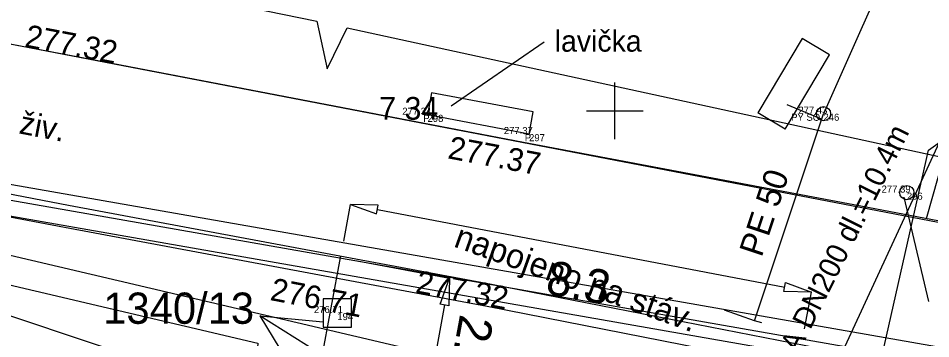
# Model space of a CAD drawing. Extents: x -601602 to -600882, y -1162594 to -1161950.
# Drawn here: x -601210.51 to -601194.43, y -1162079.01 to -1162073.37 of the extents above; entities that cross this region are included whole.
import ezdxf

# ---------------------------------------------------------------- set-up
doc = ezdxf.new("R2010")
doc.units = 0
for name, color, linetype in [('BODY', 7, 'Continuous'), ('BODY_CISLA', 7, 'Continuous'), ('BODY_KODY', 7, 'Continuous'), ('BODY_VYSKY_CELE', 7, 'Continuous'), ('G_POLOHOPIS', 7, 'Continuous'), ('G_TEXTY', 7, 'Continuous'), ('G_ZNACKY', 7, 'Continuous'), ('H_KOTY_VYSKOVE', 7, 'Continuous'), ('H_VYSKY_PREVZATE', 7, 'Continuous'), ('IS_CHRÁNIČKY', 7, 'Continuous'), ('IS_EON_NN', 7, 'Continuous'), ('IS_KAN_JEDNOTNA', 7, 'Continuous'), ('IS_PLYN_PRIPOJKA', 7, 'Continuous'), ('IS_PLYNOVOD', 7, 'Continuous'), ('IS_VO', 7, 'Continuous'), ('KN_Hranice parcel', 7, 'Continuous'), ('KN_Parcelní čísla', 7, 'Continuous'), ('KN_Pop  PČ popisy', 7, 'Continuous'), ('KN_Věcná břemena k části', 7, 'Continuous'), ('VRSTVA 40', 7, 'Continuous'), ('Vrstva 49', 7, 'Continuous'), ('VRSTVA 5', 7, 'Continuous'), ('Vrstva 7', 7, 'Continuous'), ('X_SOUR_KRIZKY_SEVER', 7, 'Continuous')]:
    doc.layers.add(name, color=color, linetype=linetype)

# ---------------------------------------------------------------- blocks, each defined once
blk = doc.blocks.new('POINT_DISPLAY')
blk.add_line((0, 0), (0, 0))
blk = doc.blocks.new('1029_85')
at = {"layer": 'KN_Pop  PČ popisy'}
for p, q in [((0, 0), (-2.545, 1.59)), ((-2.545, 1.59), (-1.43, 1.484)), ((-2.545, 1.59), (-1.961, 0.635))]:
    blk.add_line(p, q, dxfattribs=at)

msp = doc.modelspace()

# ---------------------------------------------------------------- linework, layer by layer
at = {"layer": 'G_POLOHOPIS'}
for p, q in [((-601203.23, -1162074.68), (-601203.3, -1162075.07)), ((-601201.44, -1162075.02), (-601203.23, -1162074.68)), ((-601201.51, -1162075.41), (-601201.44, -1162075.02)), ((-601201.51, -1162075.41), (-601203.3, -1162075.07))]:
    msp.add_line(p, q, dxfattribs=at)
at = {"layer": 'G_TEXTY'}
for p, q in [((-601201.246, -1162073.788), (-601202.886, -1162074.92)), ((-601194.463, -1162078.358), (-601194.896, -1162076.521))]:
    msp.add_line(p, q, dxfattribs=at)
at = {"layer": 'G_ZNACKY'}
for p, q in [((-601204.64, -1162078.31), (-601205.14, -1162078.31)), ((-601205.14, -1162078.31), (-601205.14, -1162078.81)), ((-601204.64, -1162078.81), (-601204.64, -1162078.31)), ((-601205.14, -1162078.81), (-601204.64, -1162078.81))]:
    msp.add_line(p, q, dxfattribs=at)
for centre, radius in [((-601196.32, -1162075.05), 0.125), ((-601194.85, -1162076.44), 0.125), ((-601194.85, -1162076.44), 0.00025)]:
    msp.add_circle(centre, radius, dxfattribs=at)
at = {"layer": 'IS_CHRÁNIČKY'}
for points in [[(-601269.322, -1162072.054), (-601264.751, -1162067.079), (-601263.901, -1162066.729), (-601260.559, -1162067.068), (-601254.608, -1162068.26), (-601248.108, -1162069.46), (-601239.768, -1162071.15), (-601235.321, -1162071.969), (-601188.223, -1162080.219), (-601187.191, -1162077.25), (-601187.253, -1162076.744)], [(-601268.918, -1162072.426), (-601264.429, -1162067.541), (-601263.819, -1162067.291), (-601260.641, -1162067.612), (-601254.712, -1162068.8), (-601248.212, -1162070), (-601239.872, -1162071.69), (-601235.419, -1162072.511), (-601187.857, -1162080.841), (-601186.629, -1162077.31), (-601186.707, -1162076.676)]]:
    msp.add_lwpolyline(points, dxfattribs=at)
at = {"layer": 'IS_EON_NN'}
msp.add_lwpolyline([(-601195.29, -1162079.33), (-601194.47, -1162075.69), (-601193.95, -1162075.32), (-601193.27, -1162075.31), (-601189.37, -1162076.34), (-601189.05, -1162076.25), (-601188.88, -1162076.03), (-601188.1, -1162074), (-601182.8, -1162065.89), (-601180.73, -1162060), (-601180.49, -1162059.07), (-601180.33, -1162057.81), (-601181.56, -1162053.79), (-601182.34, -1162051.29), (-601183.48, -1162047.77), (-601184.72, -1162041.63), (-601184.91, -1162041.27)], dxfattribs=at)
at = {"layer": 'IS_KAN_JEDNOTNA'}
msp.add_line((-601197.971, -1162083.54), (-601193.603, -1162074.095), dxfattribs=at)
at = {"layer": 'IS_PLYN_PRIPOJKA'}
for p, q in [((-601196.697, -1162073.726), (-601197.476, -1162075.035)), ((-601196.216, -1162074.012), (-601196.697, -1162073.726)), ((-601196.995, -1162075.321), (-601196.216, -1162074.012)), ((-601196.995, -1162075.321), (-601197.476, -1162075.035))]:
    msp.add_line(p, q, dxfattribs=at)
for points in [[(-601196.357, -1162075.148), (-601196.96, -1162074.896)], [(-601197.536, -1162078.7), (-601196.32, -1162075.05)], [(-601197.409, -1162078.735), (-601197.536, -1162078.7), (-601198.062, -1162078.511)]]:
    msp.add_lwpolyline(points, dxfattribs=at)
at = {"layer": 'IS_PLYNOVOD'}
msp.add_lwpolyline([(-601188.62, -1162054.28), (-601187.94, -1162056.22), (-601196.32, -1162075.05)], dxfattribs=at)
at = {"layer": 'IS_VO'}
msp.add_lwpolyline([(-601221, -1162071.19), (-601220.94, -1162070.52), (-601220.15, -1162070.38), (-601205.25, -1162073.42), (-601205.07, -1162074.26), (-601204.715, -1162073.536), (-601188.58, -1162077.04), (-601188.36, -1162077.39), (-601188.09, -1162077.11), (-601183.9, -1162077.71), (-601173.92, -1162080.34), (-601173.63, -1162080.41), (-601159.1, -1162083.69), (-601159.12, -1162084.51), (-601158.666, -1162083.84), (-601145.3, -1162088.52)], dxfattribs=at)
at = {"layer": 'KN_Hranice parcel'}
for points in [[(-601156.16, -1162086.15), (-601160.29, -1162084.78), (-601165.08, -1162083.36), (-601173.19, -1162081.3), (-601181.3, -1162079.46), (-601222.59, -1162071.53)], [(-601208.8, -1162079.23), (-601218.16, -1162076.11), (-601219.39, -1162075.33)]]:
    msp.add_lwpolyline(points, dxfattribs=at)
at = {"layer": 'KN_Věcná břemena k části'}
msp.add_lwpolyline([(-601187.61, -1162082.27), (-601194.69, -1162080.86), (-601196.29, -1162080.66), (-601202.44, -1162079.47), (-601211.34, -1162077.39), (-601214.48, -1162076.06), (-601216.03, -1162076.33), (-601217.76, -1162076.24), (-601216, -1162076.83), (-601214.54, -1162076.58), (-601211.5, -1162077.87), (-601206.29, -1162079.09), (-601206.37, -1162080.05), (-601205.94, -1162080.19), (-601205.85, -1162079.19), (-601202.55, -1162079.96), (-601196.37, -1162081.16), (-601194.77, -1162081.36), (-601187.71, -1162082.75)], dxfattribs=at)
at = {"layer": 'VRSTVA 40'}
for p, q in [((-601204.778, -1162077.294), (-601204.655, -1162076.647)), ((-601204.184, -1162076.737), (-601197.003, -1162078.104)), ((-601204.539, -1162077.643), (-601202.912, -1162077.947)), ((-601196.654, -1162078.84), (-601196.531, -1162078.193)), ((-601203, -1162078.418), (-601203.285, -1162079.946))]:
    msp.add_line(p, q, dxfattribs=at)
for points in [[(-601204.199, -1162076.816), (-601204.169, -1162076.658), (-601204.655, -1162076.647)], [(-601202.922, -1162078.433), (-601203.079, -1162078.404), (-601202.912, -1162077.947)], [(-601197.018, -1162078.182), (-601196.988, -1162078.025), (-601196.531, -1162078.193)]]:
    msp.add_lwpolyline(points, close=True, dxfattribs=at)
at = {"layer": 'VRSTVA 5'}
for p, q in [((-601235.4, -1162072.236), (-601188.04, -1162080.53)), ((-601208.961, -1162099.736), (-601204.828, -1162077.555))]:
    msp.add_line(p, q, dxfattribs=at)
at = {"layer": 'Vrstva 7'}
for p, q in [((-601219.12, -1162072.22), (-601209.14, -1162074.11)), ((-601209.14, -1162074.11), (-601201.61, -1162075.55)), ((-601219.67, -1162074.74), (-601209.63, -1162076.66)), ((-601219.74, -1162075.13), (-601209.7, -1162077.05)), ((-601201.61, -1162075.55), (-601195.88, -1162076.63)), ((-601194.501, -1162076.895), (-601194.19, -1162075.8)), ((-601209.63, -1162076.66), (-601202.17, -1162078.05)), ((-601195.88, -1162076.63), (-601188.59, -1162078.03)), ((-601209.7, -1162077.05), (-601202.25, -1162078.44)), ((-601202.17, -1162078.05), (-601196.39, -1162079.18)), ((-601202.25, -1162078.44), (-601196.47, -1162079.57))]:
    msp.add_line(p, q, dxfattribs=at)
at = {"layer": 'X_SOUR_KRIZKY_SEVER'}
for p, q in [((-601200, -1162075.5), (-601200, -1162074.5)), ((-601200.5, -1162075), (-601199.5, -1162075))]:
    msp.add_line(p, q, dxfattribs=at)

# ---------------------------------------------------------------- block references
at = {"layer": 'BODY'}
for p in [(-601196.32, -1162075.05), (-601203.3, -1162075.07), (-601201.51, -1162075.41), (-601194.85, -1162076.44), (-601204.89, -1162078.56)]:
    msp.add_blockref('POINT_DISPLAY', p, dxfattribs=at)
at = {"layer": 'KN_Pop  PČ popisy'}
msp.add_blockref('1029_85', (-601203.71, -1162080.2), dxfattribs=at)

# ---------------------------------------------------------------- texts
at = {"layer": 'BODY_CISLA'}
for s, p in [('298', (-601203.3, -1162075.195)), ('246', (-601196.32, -1162075.175)), ('297', (-601201.51, -1162075.535)), ('296', (-601194.85, -1162076.565)), ('194', (-601204.89, -1162078.685))]:
    msp.add_text(s, height=0.125, dxfattribs=at).set_placement(p)
at = {"layer": 'BODY_KODY'}
for s, p in [('PY SO', (-601196.89, -1162075.175)), ('P', (-601203.376, -1162075.195)), ('P', (-601201.586, -1162075.535))]:
    msp.add_text(s, height=0.125, dxfattribs=at).set_placement(p)
at = {"layer": 'BODY_VYSKY_CELE'}
for s, p in [('277.34 ', (-601203.745, -1162075.07)), ('277.43 ', (-601196.763, -1162075.05)), ('277.37 ', (-601201.955, -1162075.41)), ('277.39 ', (-601195.295, -1162076.44)), ('276.71 ', (-601205.302, -1162078.56))]:
    msp.add_text(s, height=0.125, dxfattribs=at).set_placement(p)
at = {"layer": 'G_TEXTY'}
msp.add_text('lavička', height=0.375, dxfattribs=at).set_placement((-601201.058, -1162073.958))
at = {"layer": 'H_KOTY_VYSKOVE'}
msp.add_text(' 7 34', height=0.4, dxfattribs=at).set_placement((-601204.3, -1162075.156))
msp.add_text('276.71 ', height=0.4, rotation=349.1372, dxfattribs=at).set_placement((-601206.09, -1162078.33))
at = {"layer": 'H_VYSKY_PREVZATE'}
for s, p in [('277.32 ', (-601210.417, -1162073.87)), ('277.37 ', (-601202.958, -1162075.834)), ('277.32 ', (-601203.527, -1162078.2))]:
    msp.add_text(s, height=0.4, rotation=349.3397, dxfattribs=at).set_placement(p)
at = {"layer": 'IS_KAN_JEDNOTNA'}
msp.add_text('P∅ÍPOJKA "J" KAMENINA DN200 dl.=10.4m', height=0.375, rotation=63.3962, dxfattribs=at).set_placement((-601199.307, -1162084.368))
at = {"layer": 'IS_PLYN_PRIPOJKA'}
for s, rotation, p in [('PE 50', 71.6377, (-601197.41, -1162077.592)), ('napojeno na stáv.', 340.2358, (-601202.856, -1162077.385))]:
    msp.add_text(s, height=0.425, rotation=rotation, dxfattribs=at).set_placement(p)
at = {"layer": 'KN_Parcelní čísla'}
msp.add_text('1340/13', height=0.55, dxfattribs=at).set_placement((-601209.016, -1162078.75))
at = {"layer": 'VRSTVA 40'}
for s, rotation, p in [('8.3', 349.2239, (-601201.238, -1162078.214)), ('2.5', 259.4453, (-601202.723, -1162078.567))]:
    msp.add_text(s, height=0.6, rotation=rotation, dxfattribs=at).set_placement(p)
at = {"layer": 'Vrstva 49'}
msp.add_text('živ.', height=0.4, rotation=349.1738, dxfattribs=at).set_placement((-601210.516, -1162075.395))

doc.saveas('drawing.dxf')
